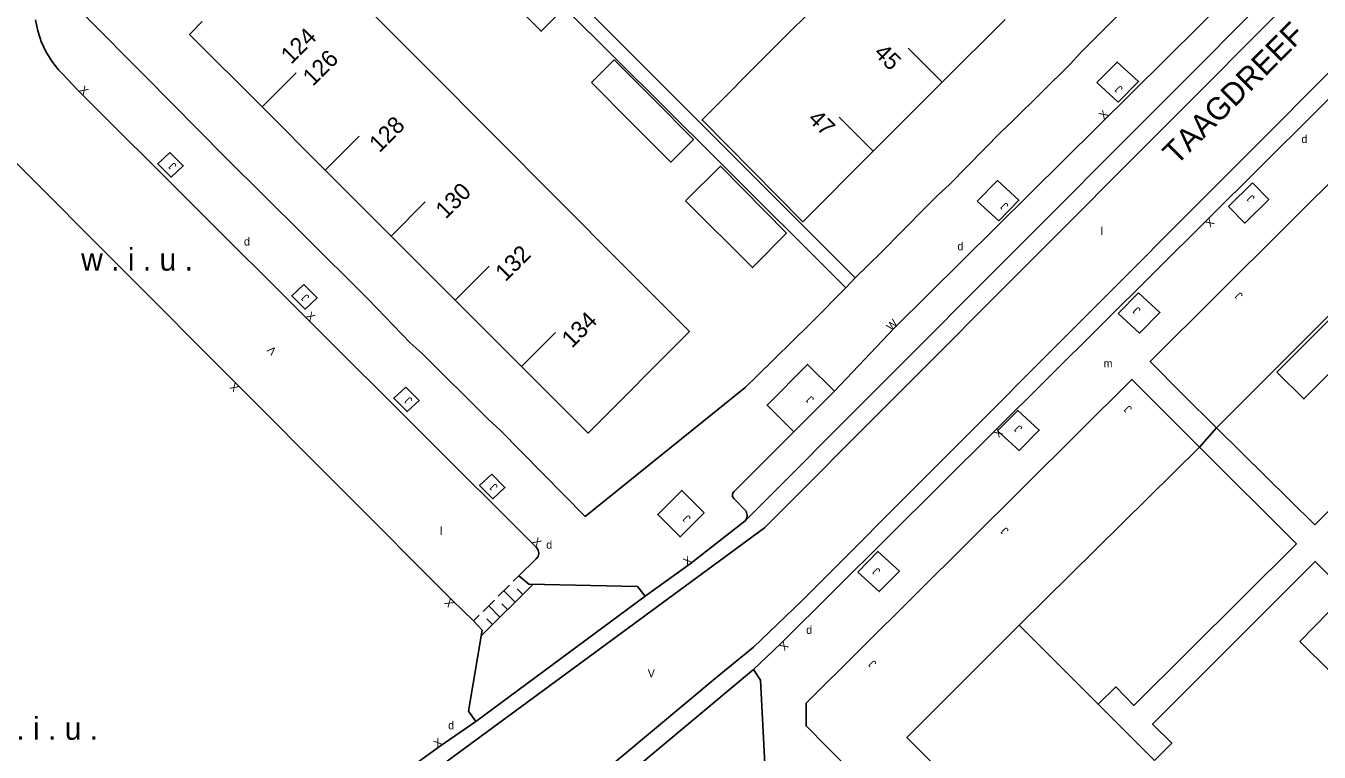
# Model space of a CAD drawing. Extents: x 134999 to 136502, y 457398 to 459002.
# Drawn here: x 136267.8 to 136348.4, y 457931.9 to 457977.1 of the extents above; entities that cross this region are included whole.
import ezdxf

# ---------------------------------------------------------------- set-up
doc = ezdxf.new("R2010")
doc.units = 0
for name, color, linetype in [('RI_DGTB_15', 7, 'Continuous'), ('RI_DGTB_23', 7, 'Continuous'), ('RI_DGTB_29', 7, 'Continuous'), ('RI_DGTB_30', 7, 'Continuous'), ('RI_DGTB_31', 7, 'Continuous'), ('RI_DGTB_35', 7, 'Continuous'), ('RI_DGTB_36', 7, 'Continuous'), ('RI_DGTB_37', 7, 'Continuous'), ('RI_DGTB_4', 7, 'Continuous'), ('RI_DGTB_41', 7, 'Continuous'), ('RI_DGTB_43', 7, 'Continuous'), ('RI_DGTB_48', 7, 'Continuous'), ('RI_DGTB_53', 7, 'Continuous'), ('RI_DGTB_54', 7, 'Continuous'), ('RI_DGTB_6', 7, 'Continuous')]:
    doc.layers.add(name, color=color, linetype=linetype)

msp = doc.modelspace()

# ---------------------------------------------------------------- linework, layer by layer
at = {"layer": 'RI_DGTB_15'}
for p, q in [((136324.913, 457973.582), (136322.792, 457975.704)), ((136324.913, 457973.582), (136322.792, 457975.704)), ((136324.913, 457973.582), (136322.792, 457975.704)), ((136282.506, 457972.05), (136284.628, 457974.172)), ((136282.506, 457972.05), (136284.628, 457974.172)), ((136282.506, 457972.05), (136284.628, 457974.172)), ((136320.614, 457969.283), (136318.493, 457971.405)), ((136320.614, 457969.283), (136318.493, 457971.405)), ((136320.614, 457969.283), (136318.493, 457971.405)), ((136286.447, 457968.109), (136288.569, 457970.231)), ((136286.447, 457968.109), (136288.569, 457970.231)), ((136286.447, 457968.109), (136288.569, 457970.231)), ((136290.552, 457964.005), (136292.674, 457966.127)), ((136290.552, 457964.005), (136292.674, 457966.127)), ((136290.552, 457964.005), (136292.674, 457966.127)), ((136294.549, 457960.008), (136296.671, 457962.13)), ((136294.549, 457960.008), (136296.671, 457962.13)), ((136294.549, 457960.008), (136296.671, 457962.13)), ((136298.689, 457955.869), (136300.811, 457957.991)), ((136298.689, 457955.869), (136300.811, 457957.991)), ((136298.689, 457955.869), (136300.811, 457957.991))]:
    msp.add_line(p, q, dxfattribs=at)
at = {"layer": 'RI_DGTB_23'}
for p, q in [((136318.899, 457960.771), (136319.49, 457961.393)), ((136340.943, 457950.857), (136342.012, 457952.065))]:
    msp.add_line(p, q, dxfattribs=at)
at = {"layer": 'RI_DGTB_31'}
for p, q in [((136298.17, 457942.497), (136298.524, 457942.848)), ((136296.175, 457939.11), (136299.401, 457942.31)), ((136297.226, 457941.561), (136297.934, 457942.263)), ((136298.284, 457941.202), (136297.58, 457941.912)), ((136298.756, 457941.67), (136298.404, 457942.025)), ((136296.282, 457940.625), (136296.99, 457941.327)), ((136297.341, 457940.266), (136296.637, 457940.976)), ((136297.812, 457940.734), (136297.46, 457941.089)), ((136295.692, 457940.039), (136296.047, 457940.391)), ((136296.869, 457939.798), (136296.517, 457940.153))]:
    msp.add_line(p, q, dxfattribs=at)
for points in [[(136334.549, 457973.565), (136335.809, 457974.845), (136337.149, 457973.625), (136335.889, 457972.345), (136334.549, 457973.565)], [(136327.096, 457966.175), (136328.356, 457967.455), (136329.696, 457966.235), (136328.436, 457964.955), (136327.096, 457966.175)], [(136344.247, 457967.314), (136342.759, 457965.835), (136343.776, 457964.809), (136345.265, 457966.289), (136344.247, 457967.314)], [(136335.88, 457959.185), (136337.14, 457960.465), (136338.48, 457959.245), (136337.22, 457957.965), (136335.88, 457959.185)], [(136328.36, 457951.862), (136329.62, 457953.142), (136330.96, 457951.922), (136329.7, 457950.642), (136328.36, 457951.862)], [(136319.642, 457943.074), (136320.902, 457944.354), (136322.242, 457943.134), (136320.982, 457941.854), (136319.642, 457943.074)]]:
    msp.add_lwpolyline(points, dxfattribs=at)
for points in [[(136276.76, 457969.211), (136277.59, 457968.381), (136276.841, 457967.681), (136276.009, 457968.511)], [(136285.111, 457960.99), (136285.941, 457960.16), (136285.192, 457959.46), (136284.36, 457960.29)], [(136291.466, 457954.598), (136292.296, 457953.768), (136291.547, 457953.068), (136290.715, 457953.898)], [(136296.822, 457949.173), (136297.652, 457948.343), (136296.903, 457947.643), (136296.071, 457948.473)]]:
    msp.add_lwpolyline(points, close=True, dxfattribs=at)
at = {"layer": 'RI_DGTB_4'}
for p, q in [((136318.556, 457979.864), (136314.272, 457975.577)), ((136292.771, 457974.484), (136288.774, 457978.493)), ((136324.913, 457973.582), (136328.829, 457977.498)), ((136296.87, 457970.375), (136292.771, 457974.484)), ((136320.614, 457969.283), (136324.913, 457973.582)), ((136282.506, 457972.05), (136286.447, 457968.109)), ((136300.935, 457966.298), (136296.87, 457970.375)), ((136286.447, 457968.109), (136290.552, 457964.005)), ((136305.004, 457962.218), (136300.935, 457966.298)), ((136290.552, 457964.005), (136294.664, 457959.893)), ((136294.664, 457959.893), (136298.735, 457955.823)), ((136329.714, 457939.759), (136334.635, 457934.839)), ((136334.635, 457934.839), (136338.137, 457931.337))]:
    msp.add_line(p, q, dxfattribs=at)
for points in [[(136282.506, 457972.05), (136277.989, 457976.566), (136278.767, 457977.378)], [(136320.614, 457969.283), (136316.213, 457964.882), (136309.936, 457971.24), (136314.272, 457975.577)], [(136305.004, 457962.218), (136309.152, 457958.059), (136302.829, 457951.729), (136298.735, 457955.823)], [(136329.714, 457939.759), (136322.709, 457932.772), (136325.82, 457929.66)]]:
    msp.add_lwpolyline(points, dxfattribs=at)
at = {"layer": 'RI_DGTB_48'}
for p, q in [((136353.048, 457963.084), (136342.012, 457952.065)), ((136329.714, 457939.759), (136340.943, 457950.857))]:
    msp.add_line(p, q, dxfattribs=at)
at = {"layer": 'RI_DGTB_53'}
for p, q in [((136313.841, 457945.834), (136408.511, 458040.717)), ((136318.197, 457954.336), (136321.945, 457958.286)), ((136315.67, 457951.8), (136311.93, 457948.091)), ((136312.684, 457946.864), (136311.916, 457947.658)), ((136286.597, 457925.836), (136313.841, 457945.834)), ((136298.524, 457942.848), (136299.605, 457943.888)), ((136295.692, 457940.039), (136294.351, 457941.321)), ((136306.394, 457941.57), (136295.831, 457933.761)), ((136295.692, 457940.039), (136296.233, 457939.449)), ((136313.136, 457937.011), (136314.853, 457938.623)), ((136302.314, 457927.965), (136313.136, 457937.011)), ((136298.308, 457926.091), (136310.888, 457936.544)), ((136293.631, 457932.247), (136295.831, 457933.761))]:
    msp.add_line(p, q, dxfattribs=at)
for points in [[(136313.153, 457938.393), (136316.155, 457941.282), (136412.284, 458037.578)], [(136312.622, 457946.258), (136363.287, 457997.032), (136390.665, 458024.368), (136389.403, 458025.585)], [(136224.324, 458011.395), (136238.721, 457997.011), (136252.931, 457982.751), (136267.011, 457968.731), (136294.351, 457941.321)], [(136361.418, 457975.893), (136360.272, 457977.047), (136358.858, 457977.051), (136337.867, 457956.199), (136339.918, 457954.135)], [(136318.197, 457954.336), (136316.515, 457956.012), (136313.988, 457953.476), (136315.67, 457951.8)], [(136317.723, 457932.18), (136316.425, 457933.489), (136316.43, 457934.904), (136336.734, 457955.073), (136338.806, 457952.987)], [(136315.67, 457951.8), (136318.197, 457954.336)], [(136310.064, 457946.768), (136308.565, 457945.264), (136307.173, 457946.652), (136308.671, 457948.156), (136310.064, 457946.768)], [(136311.916, 457947.658), (136311.835, 457947.784), (136311.83, 457947.933), (136311.901, 457948.065), (136311.93, 457948.091)], [(136312.622, 457946.258), (136312.723, 457946.429), (136312.75, 457946.626), (136312.684, 457946.864)], [(136306.394, 457941.57), (136309.2, 457943.59), (136312.622, 457946.258)], [(136299.605, 457943.888), (136299.718, 457944.052), (136299.758, 457944.247), (136299.719, 457944.442), (136299.609, 457944.604)], [(136298.524, 457942.848), (136299.133, 457942.315), (136305.911, 457942.18), (136306.394, 457941.57)], [(136296.233, 457939.449), (136295.375, 457934.407), (136295.831, 457933.761)], [(136310.888, 457936.544), (136313.153, 457938.393)], [(136313.136, 457937.011), (136313.589, 457936.344), (136313.889, 457930.317)]]:
    msp.add_lwpolyline(points, dxfattribs=at)
at = {"layer": 'RI_DGTB_54'}
for p, q in [((136333.534, 457975.419), (136340.252, 457982.136)), ((136332.88, 457974.722), (136333.534, 457975.419)), ((136329.312, 457971.184), (136332.88, 457974.722)), ((136271.001, 457973.117), (136271.063, 457973.054)), ((136328.594, 457970.499), (136329.312, 457971.184)), ((136325.368, 457967.222), (136328.594, 457970.499)), ((136324.65, 457966.562), (136325.368, 457967.222)), ((136323.86, 457965.791), (136324.65, 457966.562)), ((136321.088, 457962.955), (136323.86, 457965.791)), ((136316.239, 457964.645), (136319.49, 457961.393)), ((136319.49, 457961.393), (136321.088, 457962.955)), ((136339.918, 457954.135), (136342.012, 457952.065)), ((136340.943, 457950.857), (136338.806, 457952.987))]:
    msp.add_line(p, q, dxfattribs=at)
for points in [[(136321.945, 457958.286), (136357.859, 457993.852), (136389.403, 458025.585)], [(136285.511, 457993.979), (136278.22, 457986.506), (136271.492, 457977.708), (136275.176, 457974.009), (136280.243, 457968.876), (136285.051, 457964.121), (136289.141, 457960.045), (136291.734, 457957.362), (136292.48, 457956.691), (136296.594, 457952.601), (136297.357, 457951.904), (136302.649, 457946.535), (136312.629, 457954.561), (136313.347, 457955.284), (136316.686, 457958.535), (136316.782, 457958.65), (136318.899, 457960.771)], [(136310.793, 457968.855), (136285.511, 457993.979)], [(136316.239, 457964.645), (136302.743, 457978.146)], [(136354.781, 457978.288), (136314.853, 457938.623)], [(136268.386, 457977.471), (136268.526, 457976.791), (136268.742, 457976.131), (136269.033, 457975.5), (136269.395, 457974.907), (136269.822, 457974.36), (136270.04, 457974.125), (136271.001, 457973.117)], [(136271.063, 457973.054), (136299.609, 457944.604)], [(136318.899, 457960.771), (136310.793, 457968.855)], [(136357.988, 457958.142), (136356.993, 457957.131), (136358.119, 457956.033), (136348.135, 457946.019), (136342.012, 457952.065)], [(136340.943, 457950.857), (136346.992, 457944.832), (136336.857, 457934.766), (136335.745, 457935.917), (136334.635, 457934.839)], [(136347.42, 457922.057), (136348.456, 457923.18), (136349.858, 457921.744), (136359.902, 457931.863), (136348.154, 457943.735), (136338.025, 457933.596), (136339.226, 457932.419), (136338.137, 457931.337)], [(136286.022, 457926.619), (136289.045, 457928.867), (136291.762, 457930.905), (136293.631, 457932.247)], [(136317.723, 457932.18), (136324.892, 457924.949), (136327.659, 457927.82)]]:
    msp.add_lwpolyline(points, dxfattribs=at)
at = {"layer": 'RI_DGTB_6'}
for points in [[(136298.852, 457980.646), (136301.327, 457978.17), (136299.911, 457976.758), (136297.438, 457979.232)], [(136303.041, 457973.562), (136304.455, 457974.976), (136306.929, 457972.501)], [(136305.514, 457971.087), (136303.041, 457973.562)], [(136306.929, 457972.501), (136309.404, 457970.024), (136307.988, 457968.612), (136305.514, 457971.087)], [(136308.914, 457966.207), (136311.08, 457968.35), (136315.195, 457964.185), (136313.074, 457962.042), (136308.914, 457966.207)], [(136345.777, 457955.522), (136347.462, 457953.856), (136353.407, 457959.789), (136351.737, 457961.477), (136345.777, 457955.522)], [(136347.199, 457938.75), (136349.035, 457940.612), (136350.954, 457938.72), (136349.118, 457936.858), (136347.199, 457938.75)]]:
    msp.add_lwpolyline(points, dxfattribs=at)

# ---------------------------------------------------------------- texts
at = {"layer": 'RI_DGTB_29'}
for p in [(136347.307, 457969.799), (136281.38, 457963.415), (136325.862, 457963.117), (136300.225, 457944.529), (136316.432, 457939.222)]:
    msp.add_text('d', height=0.5, dxfattribs=at).set_placement(p)
msp.add_text('d', height=0.5, rotation=359.99965, dxfattribs=at).set_placement((136294.11, 457933.277))
msp.add_text('d', height=0.5, rotation=359.99965, dxfattribs=at).set_placement((136294.11, 457933.277))
msp.add_text('d', height=0.5, rotation=359.99965, dxfattribs=at).set_placement((136294.11, 457933.277))
at = {"layer": 'RI_DGTB_30'}
for s, height, rotation, p in [('X', 0.499, 315.02998, (136271.07, 457973.061)), ('X', 0.499, 44.81681, (136334.984, 457971.243)), ('X', 0.499, 224.8168, (136341.577, 457965.171)), ('X', 0.499, 315.24032, (136285.208, 457958.985)), ('W', 0.499, 44.81681, (136321.731, 457958.073)), ('V', 0.499, 135.24034, (136283.446, 457956.896)), ('X', 0.499, 134.93414, (136281.108, 457954.594)), ('X', 0.499, 224.8168, (136328.389, 457952.07)), ('X', 0.499, 315.24032, (136299.326, 457944.932)), ('X', 0.5, 35.75677, (136308.997, 457943.444)), ('X', 0.499, 130.02406, (136294.515, 457941.135)), ('X', 0.499, 224.8168, (136315.03, 457938.799)), ('X', 0.499, 34.428, (136293.425, 457932.106))]:
    msp.add_text(s, height=height, rotation=rotation, dxfattribs=at).set_placement(p)
msp.add_text('V', height=0.5, dxfattribs=at).set_placement((136306.552, 457936.515))
at = {"layer": 'RI_DGTB_31'}
for p in [(136336.206, 457973.196), (136277.213, 457968.409), (136329.081, 457965.911), (136344.436, 457966.393), (136285.488, 457960.212), (136343.693, 457960.326), (136337.324, 457959.413), (136291.924, 457953.809), (136316.959, 457953.866), (136336.778, 457953.27), (136329.939, 457952.053), (136297.241, 457948.407), (136309.275, 457946.448), (136329.094, 457945.687), (136321.093, 457943.164), (136320.851, 457937.401)]:
    msp.add_text('J', height=0.499, rotation=135.24034, dxfattribs=at).set_placement(p)
at = {"layer": 'RI_DGTB_35'}
for s, rotation, p in [('47', 314.9918, (136316.476, 457971.24)), ('134', 45, (136301.825, 457956.983))]:
    msp.add_text(s, height=1.054, rotation=rotation, dxfattribs=at).set_placement(p)
at = {"layer": 'RI_DGTB_36'}
for s, rotation, p in [('124', 44.9918, (136284.313, 457974.66)), ('126', 45, (136285.68, 457973.296)), ('45', 314.9918, (136320.59, 457975.354)), ('128', 45, (136289.82, 457969.156)), ('130', 45, (136293.96, 457965.017)), ('132', 45, (136297.685, 457961.123))]:
    msp.add_text(s, height=1.054, rotation=rotation, dxfattribs=at).set_placement(p)
at = {"layer": 'RI_DGTB_37'}
msp.add_text('TAAGDREEF', height=1.4, rotation=45.0238, dxfattribs=at).set_placement((136339.521, 457968.373))
msp.add_text('TAAGDREEF', height=1.4, rotation=45.0238, dxfattribs=at).set_placement((136339.521, 457968.373))
msp.add_text('TAAGDREEF', height=1.4, rotation=45.0238, dxfattribs=at).set_placement((136339.521, 457968.373))
at = {"layer": 'RI_DGTB_41'}
for p in [(136271.227, 457961.851), (136265.314, 457932.627)]:
    msp.add_text('w . i . u .', height=1.4, dxfattribs=at).set_placement(p)
at = {"layer": 'RI_DGTB_43'}
for s, p in [('l', (136334.787, 457964.064)), ('m', (136334.969, 457955.821)), ('l', (136293.6, 457945.386))]:
    msp.add_text(s, height=0.5, dxfattribs=at).set_placement(p)

doc.saveas('drawing.dxf')
